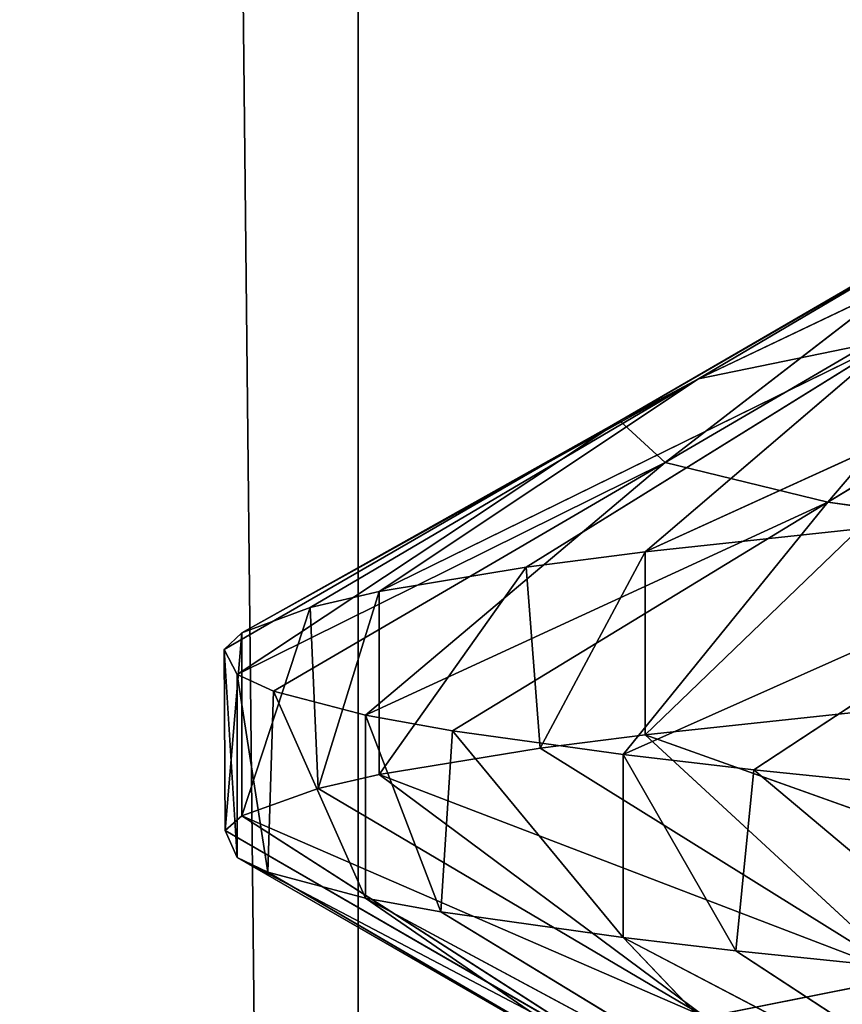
# Model space of a CAD drawing. Extents: x 12 to 103, y 2 to 366.
# Tile 598 of 656: x 55.584 to 56.146, y 252.751 to 253.423. Entities that reach past the tile are written whole.
import ezdxf

# ---------------------------------------------------------------- set-up
doc = ezdxf.new("R2010")
doc.units = 0
doc.header["$LTSCALE"] = 2.54
doc.layers.get('0').update_dxf_attribs({"color": 13, "linetype": 'CONTINUOUS'})

# ---------------------------------------------------------------- blocks, each defined once
blk = doc.blocks.new('SZCZOTKA_DO_WC_EQULA_WISZ_')
at = {"color": 0}
for p, q in [((55.81517, 245.935, 66.1756), (54.56515, 365.435, 65.5575)), ((55.81517, 245.935, 66.1756), (54.56515, 365.435, 65.5575)), ((55.81517, 245.935, 66.1756), (55.81517, 365.435, 66.1756)), ((55.81517, 245.935, 66.1756), (55.81517, 365.435, 66.1756)), ((56.4338, 253.36203, 59.62075), (56.04765, 253.17821, 59.26474)), ((56.4338, 253.36203, 59.62075), (56.04765, 253.17821, 59.26474)), ((55.99403, 253.14951, 58.78723), (56.31289, 253.33446, 59.21099)), ((55.99403, 253.14951, 58.78723), (56.31289, 253.33446, 59.21099)), ((56.04765, 253.17821, 59.26474), (56.31289, 253.33446, 59.21099)), ((56.04765, 253.17821, 59.26474), (56.31289, 253.33446, 59.21099)), ((55.99403, 253.14951, 58.78723), (56.26459, 253.30576, 58.78083)), ((55.99403, 253.14951, 58.78723), (56.26459, 253.30576, 58.78083)), ((56.26459, 253.30576, 58.78083), (56.02483, 253.121, 58.3088)), ((56.26459, 253.30576, 58.78083), (56.02483, 253.121, 58.3088)), ((56.02483, 253.121, 58.3088), (56.29233, 253.27725, 58.34983)), ((56.02483, 253.121, 58.3088), (56.29233, 253.27725, 58.34983)), ((56.13617, 253.09398, 57.85107), (56.29233, 253.27725, 58.34983)), ((56.13617, 253.09398, 57.85107), (56.29233, 253.27725, 58.34983)), ((56.13617, 253.09398, 57.85107), (56.39263, 253.25023, 57.9375)), ((56.13617, 253.09398, 57.85107), (56.39263, 253.25023, 57.9375)), ((56.01133, 253.06, 60.00669), (56.38891, 253.23207, 60.13796)), ((56.01133, 253.06, 60.00669), (56.38891, 253.23207, 60.13796)), ((56.18187, 253.2058, 59.7196), (55.82954, 253.03284, 59.51637)), ((56.18187, 253.2058, 59.7196), (55.82954, 253.03284, 59.51637)), ((55.92994, 253.04953, 59.81845), (56.18187, 253.2058, 59.7196)), ((55.92994, 253.04953, 59.81845), (56.18187, 253.2058, 59.7196)), ((56.01133, 253.06, 60.00669), (56.18187, 253.2058, 59.7196)), ((56.01133, 253.06, 60.00669), (56.18187, 253.2058, 59.7196)), ((56.04765, 253.17821, 59.26474), (56.18187, 253.2058, 59.7196)), ((56.04765, 253.17821, 59.26474), (56.18187, 253.2058, 59.7196)), ((55.73567, 253.00462, 59.00193), (56.04765, 253.17821, 59.26474)), ((55.73567, 253.00462, 59.00193), (56.04765, 253.17821, 59.26474)), ((56.04765, 253.17821, 59.26474), (55.78241, 253.02196, 59.3185)), ((56.04765, 253.17821, 59.26474), (55.78241, 253.02196, 59.3185)), ((56.04765, 253.17821, 59.26474), (55.82954, 253.03284, 59.51637)), ((56.04765, 253.17821, 59.26474), (55.82954, 253.03284, 59.51637)), ((56.04765, 253.17821, 59.26474), (55.99403, 253.14951, 58.78723)), ((56.04765, 253.17821, 59.26474), (55.99403, 253.14951, 58.78723)), ((55.72348, 252.99326, 58.79364), (55.99403, 253.14951, 58.78723)), ((55.72348, 252.99326, 58.79364), (55.99403, 253.14951, 58.78723)), ((55.99403, 253.14951, 58.78723), (55.73255, 252.97618, 58.47901)), ((55.99403, 253.14951, 58.78723), (55.73255, 252.97618, 58.47901)), ((55.73567, 253.00462, 59.00193), (55.99403, 253.14951, 58.78723)), ((55.73567, 253.00462, 59.00193), (55.99403, 253.14951, 58.78723)), ((56.02483, 253.121, 58.3088), (55.99403, 253.14951, 58.78723)), ((56.02483, 253.121, 58.3088), (55.99403, 253.14951, 58.78723)), ((56.02483, 253.121, 58.3088), (55.73255, 252.97618, 58.47901)), ((56.02483, 253.121, 58.3088), (55.73255, 252.97618, 58.47901)), ((56.02483, 253.121, 58.3088), (55.75732, 252.96475, 58.26777)), ((56.02483, 253.121, 58.3088), (55.75732, 252.96475, 58.26777)), ((55.82027, 252.94838, 57.96349), (56.02483, 253.121, 58.3088)), ((55.82027, 252.94838, 57.96349), (56.02483, 253.121, 58.3088)), ((56.02483, 253.121, 58.3088), (56.13617, 253.09398, 57.85107)), ((56.02483, 253.121, 58.3088), (56.13617, 253.09398, 57.85107)), ((55.82027, 252.94838, 57.96349), (56.13617, 253.09398, 57.85107)), ((55.82027, 252.94838, 57.96349), (56.13617, 253.09398, 57.85107)), ((55.8797, 252.93773, 57.76465), (56.13617, 253.09398, 57.85107)), ((55.8797, 252.93773, 57.76465), (56.13617, 253.09398, 57.85107)), ((56.13617, 253.09398, 57.85107), (55.9962, 252.9216, 57.47102)), ((56.13617, 253.09398, 57.85107), (55.9962, 252.9216, 57.47102)), ((56.32338, 253.06738, 57.42149), (56.13617, 253.09398, 57.85107)), ((56.32338, 253.06738, 57.42149), (56.13617, 253.09398, 57.85107)), ((56.15751, 253.07582, 60.2783), (56.01133, 252.935, 60.0067)), ((56.15751, 253.07582, 60.2783), (56.01133, 252.935, 60.0067)), ((56.15751, 253.07582, 60.2783), (56.01133, 253.06, 60.00669)), ((56.15751, 253.07582, 60.2783), (56.01133, 253.06, 60.00669)), ((56.32338, 253.06738, 57.42149), (55.9962, 252.9216, 57.47102)), ((56.32338, 253.06738, 57.42149), (55.9962, 252.9216, 57.47102)), ((56.32338, 253.06738, 57.42149), (56.08547, 252.91113, 57.29247)), ((56.32338, 253.06738, 57.42149), (56.08547, 252.91113, 57.29247)), ((56.01133, 253.06, 60.00669), (55.92994, 253.04953, 59.81845)), ((56.01133, 253.06, 60.00669), (55.92994, 253.04953, 59.81845)), ((56.01133, 253.06, 60.00669), (55.93945, 252.92586, 59.84241)), ((56.01133, 253.06, 60.00669), (55.93945, 252.92586, 59.84241)), ((56.01133, 253.06, 60.00669), (56.01133, 252.935, 60.0067)), ((56.01133, 253.06, 60.00669), (56.01133, 252.935, 60.0067)), ((55.92994, 253.04953, 59.81845), (55.82954, 252.90784, 59.51637)), ((55.92994, 253.04953, 59.81845), (55.82954, 252.90784, 59.51637)), ((55.92994, 253.04953, 59.81845), (55.82954, 253.03284, 59.51637)), ((55.92994, 253.04953, 59.81845), (55.82954, 253.03284, 59.51637)), ((55.92994, 253.04953, 59.81845), (55.93945, 252.92586, 59.84241)), ((55.92994, 253.04953, 59.81845), (55.93945, 252.92586, 59.84241)), ((55.82954, 253.03284, 59.51637), (55.78241, 253.02196, 59.3185)), ((55.82954, 253.03284, 59.51637), (55.78241, 253.02196, 59.3185)), ((55.82954, 253.03284, 59.51637), (55.78775, 252.89838, 59.34428)), ((55.82954, 253.03284, 59.51637), (55.78775, 252.89838, 59.34428)), ((55.82954, 253.03284, 59.51637), (55.82954, 252.90784, 59.51637)), ((55.82954, 253.03284, 59.51637), (55.82954, 252.90784, 59.51637)), ((55.78241, 253.02196, 59.3185), (55.73567, 252.87962, 59.00193)), ((55.78241, 253.02196, 59.3185), (55.73567, 252.87962, 59.00193)), ((55.78241, 253.02196, 59.3185), (55.73567, 253.00462, 59.00193)), ((55.78241, 253.02196, 59.3185), (55.73567, 253.00462, 59.00193)), ((55.78241, 253.02196, 59.3185), (55.78775, 252.89838, 59.34428)), ((55.78241, 253.02196, 59.3185), (55.78775, 252.89838, 59.34428)), ((55.73567, 253.00462, 59.00193), (55.72348, 252.99326, 58.79364)), ((55.73567, 253.00462, 59.00193), (55.72348, 252.99326, 58.79364)), ((55.73567, 253.00462, 59.00193), (55.72422, 252.86971, 58.82011)), ((55.73567, 253.00462, 59.00193), (55.72422, 252.86971, 58.82011)), ((55.73567, 253.00462, 59.00193), (55.73567, 252.87962, 59.00193)), ((55.73567, 253.00462, 59.00193), (55.73567, 252.87962, 59.00193)), ((55.72348, 252.99326, 58.79364), (55.72422, 252.86971, 58.82011)), ((55.72348, 252.99326, 58.79364), (55.72422, 252.86971, 58.82011)), ((55.72348, 252.99326, 58.79364), (55.73255, 252.85118, 58.47901)), ((55.72348, 252.99326, 58.79364), (55.73255, 252.85118, 58.47901)), ((55.72348, 252.99326, 58.79364), (55.73255, 252.97618, 58.47901)), ((55.72348, 252.99326, 58.79364), (55.73255, 252.97618, 58.47901)), ((55.73255, 252.97618, 58.47901), (55.73255, 252.85118, 58.47901)), ((55.73255, 252.97618, 58.47901), (55.73255, 252.85118, 58.47901)), ((55.73255, 252.97618, 58.47901), (55.75346, 252.84116, 58.29371)), ((55.73255, 252.97618, 58.47901), (55.75346, 252.84116, 58.29371)), ((55.73255, 252.97618, 58.47901), (55.75732, 252.96475, 58.26777)), ((55.73255, 252.97618, 58.47901), (55.75732, 252.96475, 58.26777)), ((55.75732, 252.96475, 58.26777), (55.75346, 252.84116, 58.29371)), ((55.75732, 252.96475, 58.26777), (55.75346, 252.84116, 58.29371)), ((55.75732, 252.96475, 58.26777), (55.82028, 252.82338, 57.96349)), ((55.75732, 252.96475, 58.26777), (55.82028, 252.82338, 57.96349)), ((55.75732, 252.96475, 58.26777), (55.82027, 252.94838, 57.96349)), ((55.75732, 252.96475, 58.26777), (55.82027, 252.94838, 57.96349)), ((56.01133, 252.935, 60.0067), (56.17105, 252.95218, 60.30043)), ((56.01133, 252.935, 60.0067), (56.17105, 252.95218, 60.30043)), ((55.82027, 252.94838, 57.96349), (55.82028, 252.82338, 57.96349)), ((55.82027, 252.94838, 57.96349), (55.82028, 252.82338, 57.96349)), ((55.82027, 252.94838, 57.96349), (55.87164, 252.81403, 57.78894)), ((55.82027, 252.94838, 57.96349), (55.87164, 252.81403, 57.78894)), ((55.82027, 252.94838, 57.96349), (55.8797, 252.93773, 57.76465)), ((55.82027, 252.94838, 57.96349), (55.8797, 252.93773, 57.76465)), ((55.8797, 252.93773, 57.76465), (55.87164, 252.81403, 57.78894)), ((55.8797, 252.93773, 57.76465), (55.87164, 252.81403, 57.78894)), ((55.8797, 252.93773, 57.76465), (55.9962, 252.7966, 57.47102)), ((55.8797, 252.93773, 57.76465), (55.9962, 252.7966, 57.47102)), ((55.8797, 252.93773, 57.76465), (55.9962, 252.9216, 57.47102)), ((55.8797, 252.93773, 57.76465), (55.9962, 252.9216, 57.47102)), ((55.93945, 252.92586, 59.84241), (56.01133, 252.935, 60.0067)), ((55.93945, 252.92586, 59.84241), (56.01133, 252.935, 60.0067)), ((56.40124, 252.79593, 60.1581), (56.01133, 252.935, 60.0067)), ((56.01133, 252.935, 60.0067), (56.19053, 252.76962, 59.74139)), ((56.01133, 252.935, 60.0067), (56.19053, 252.76962, 59.74139)), ((56.40124, 252.79593, 60.1581), (56.01133, 252.935, 60.0067)), ((55.82954, 252.90784, 59.51637), (55.93945, 252.92586, 59.84241)), ((55.82954, 252.90784, 59.51637), (55.93945, 252.92586, 59.84241)), ((55.93945, 252.92586, 59.84241), (56.19053, 252.76962, 59.74139)), ((55.93945, 252.92586, 59.84241), (56.19053, 252.76962, 59.74139)), ((55.9962, 252.9216, 57.47102), (55.9962, 252.7966, 57.47102)), ((55.9962, 252.9216, 57.47102), (55.9962, 252.7966, 57.47102)), ((55.9962, 252.9216, 57.47102), (56.07314, 252.78751, 57.31547)), ((55.9962, 252.9216, 57.47102), (56.07314, 252.78751, 57.31547)), ((55.9962, 252.9216, 57.47102), (56.08547, 252.91113, 57.29247)), ((55.9962, 252.9216, 57.47102), (56.08547, 252.91113, 57.29247)), ((56.08547, 252.91113, 57.29247), (56.07314, 252.78751, 57.31547)), ((56.08547, 252.91113, 57.29247), (56.07314, 252.78751, 57.31547)), ((56.08547, 252.91113, 57.29247), (56.25496, 252.76881, 57.0166)), ((56.08547, 252.91113, 57.29247), (56.25496, 252.76881, 57.0166)), ((56.08547, 252.91113, 57.29247), (56.25496, 252.89381, 57.0166)), ((56.08547, 252.91113, 57.29247), (56.25496, 252.89381, 57.0166)), ((55.78775, 252.89838, 59.34428), (55.82954, 252.90784, 59.51637)), ((55.78775, 252.89838, 59.34428), (55.82954, 252.90784, 59.51637)), ((56.19053, 252.76962, 59.74139), (55.82954, 252.90784, 59.51637)), ((55.82954, 252.90784, 59.51637), (56.05251, 252.74213, 59.2882)), ((55.82954, 252.90784, 59.51637), (56.05251, 252.74213, 59.2882)), ((56.19053, 252.76962, 59.74139), (55.82954, 252.90784, 59.51637)), ((55.73567, 252.87962, 59.00193), (55.78775, 252.89838, 59.34428)), ((55.73567, 252.87962, 59.00193), (55.78775, 252.89838, 59.34428)), ((55.78775, 252.89838, 59.34428), (56.05251, 252.74213, 59.2882)), ((55.78775, 252.89838, 59.34428), (56.05251, 252.74213, 59.2882)), ((55.72422, 252.86971, 58.82011), (55.73567, 252.87962, 59.00193)), ((55.72422, 252.86971, 58.82011), (55.73567, 252.87962, 59.00193)), ((56.05251, 252.74213, 59.2882), (55.73567, 252.87962, 59.00193)), ((55.73567, 252.87962, 59.00193), (55.99471, 252.71344, 58.81132)), ((55.73567, 252.87962, 59.00193), (55.99471, 252.71344, 58.81132)), ((56.05251, 252.74213, 59.2882), (55.73567, 252.87962, 59.00193)), ((55.73255, 252.85118, 58.47901), (55.72422, 252.86971, 58.82011)), ((55.72422, 252.86971, 58.82011), (55.99471, 252.71344, 58.81132)), ((55.72422, 252.86971, 58.82011), (55.99471, 252.71344, 58.81132)), ((55.73255, 252.85118, 58.47901), (55.72422, 252.86971, 58.82011)), ((55.75346, 252.84116, 58.29371), (55.73255, 252.85118, 58.47901)), ((55.99471, 252.71344, 58.81132), (55.73255, 252.85118, 58.47901)), ((55.73255, 252.85118, 58.47901), (56.02131, 252.68491, 58.3324)), ((55.73255, 252.85118, 58.47901), (56.02131, 252.68491, 58.3324)), ((55.75346, 252.84116, 58.29371), (55.73255, 252.85118, 58.47901)), ((55.99471, 252.71344, 58.81132), (55.73255, 252.85118, 58.47901)), ((55.82028, 252.82338, 57.96349), (55.75346, 252.84116, 58.29371)), ((55.75346, 252.84116, 58.29371), (56.02131, 252.68491, 58.3324)), ((55.75346, 252.84116, 58.29371), (56.02131, 252.68491, 58.3324)), ((55.82028, 252.82338, 57.96349), (55.75346, 252.84116, 58.29371)), ((55.87164, 252.81403, 57.78894), (55.82028, 252.82338, 57.96349)), ((56.02131, 252.68491, 58.3324), (55.82028, 252.82338, 57.96349)), ((55.82028, 252.82338, 57.96349), (56.12883, 252.65778, 57.87317)), ((55.82028, 252.82338, 57.96349), (56.12883, 252.65778, 57.87317)), ((55.87164, 252.81403, 57.78894), (55.82028, 252.82338, 57.96349)), ((56.02131, 252.68491, 58.3324), (55.82028, 252.82338, 57.96349)), ((55.9962, 252.7966, 57.47102), (55.87164, 252.81403, 57.78894)), ((55.87164, 252.81403, 57.78894), (56.12883, 252.65778, 57.87317)), ((55.87164, 252.81403, 57.78894), (56.12883, 252.65778, 57.87317)), ((55.9962, 252.7966, 57.47102), (55.87164, 252.81403, 57.78894)), ((56.07314, 252.78751, 57.31547), (55.9962, 252.7966, 57.47102)), ((56.12883, 252.65778, 57.87317), (55.9962, 252.7966, 57.47102)), ((55.9962, 252.7966, 57.47102), (56.31215, 252.63127, 57.44241)), ((55.9962, 252.7966, 57.47102), (56.31215, 252.63127, 57.44241)), ((56.07314, 252.78751, 57.31547), (55.9962, 252.7966, 57.47102)), ((56.12883, 252.65778, 57.87317), (55.9962, 252.7966, 57.47102)), ((56.25496, 252.76881, 57.0166), (56.07314, 252.78751, 57.31547)), ((56.07314, 252.78751, 57.31547), (56.31215, 252.63127, 57.44241)), ((56.07314, 252.78751, 57.31547), (56.31215, 252.63127, 57.44241)), ((56.25496, 252.76881, 57.0166), (56.07314, 252.78751, 57.31547)), ((56.05251, 252.74213, 59.2882), (56.19053, 252.76962, 59.74139)), ((56.05251, 252.74213, 59.2882), (56.19053, 252.76962, 59.74139))]:
    blk.add_line(p, q, dxfattribs=at)
mesh = blk.add_polyface(dxfattribs=at)
corners = [(55.81517, 245.935, 66.1756), (54.56515, 365.435, 65.5575), (54.56515, 245.935, 65.5575)]
mesh.append_faces([[corners[k] for k in face] for face in [(0, 1, 2)]], dxfattribs={"color": 0})
mesh = blk.add_polyface(dxfattribs=at)
corners = [(55.81517, 365.435, 66.1756), (54.56515, 365.435, 65.5575), (55.81517, 245.935, 66.1756)]
mesh.append_faces([[corners[k] for k in face] for face in [(0, 1, 2)]], dxfattribs={"color": 0})
mesh = blk.add_polyface(dxfattribs=at)
corners = [(56.15921, 245.935, 51.14445), (54.88222, 245.935, 51.70472), (56.15921, 365.435, 51.14445)]
mesh.append_faces([[corners[k] for k in face] for face in [(0, 1, 2)]], dxfattribs={"color": 0})
mesh = blk.add_polyface(dxfattribs=at)
corners = [(56.15921, 365.435, 51.14445), (54.88222, 245.935, 51.70472), (54.88222, 365.435, 51.70472)]
mesh.append_faces([[corners[k] for k in face] for face in [(0, 1, 2)]], dxfattribs={"color": 0})
mesh = blk.add_polyface(dxfattribs=at)
corners = [(57.15353, 245.935, 66.56725), (55.81517, 365.435, 66.1756), (55.81517, 245.935, 66.1756)]
mesh.append_faces([[corners[k] for k in face] for face in [(0, 1, 2)]], dxfattribs={"color": 0})
mesh = blk.add_polyface(dxfattribs=at)
corners = [(57.15353, 365.435, 66.56725), (55.81517, 365.435, 66.1756), (57.15353, 245.935, 66.56725)]
mesh.append_faces([[corners[k] for k in face] for face in [(0, 1, 2)]], dxfattribs={"color": 0})
mesh = blk.add_polyface(dxfattribs=at)
corners = [(56.18187, 253.2058, 59.7196), (56.4338, 253.36203, 59.62075), (56.04765, 253.17821, 59.26474)]
mesh.append_faces([[corners[k] for k in face] for face in [(0, 1, 2)]], dxfattribs={"color": 0})
mesh = blk.add_polyface(dxfattribs=at)
corners = [(56.4338, 253.36203, 59.62075), (56.31289, 253.33446, 59.21099), (56.04765, 253.17821, 59.26474)]
mesh.append_faces([[corners[k] for k in face] for face in [(0, 1, 2)]], dxfattribs={"color": 0})
mesh = blk.add_polyface(dxfattribs=at)
corners = [(56.31289, 253.33446, 59.21099), (56.26459, 253.30576, 58.78083), (55.99403, 253.14951, 58.78723)]
mesh.append_faces([[corners[k] for k in face] for face in [(0, 1, 2)]], dxfattribs={"color": 0})
mesh = blk.add_polyface(dxfattribs=at)
corners = [(56.04765, 253.17821, 59.26474), (56.31289, 253.33446, 59.21099), (55.99403, 253.14951, 58.78723)]
mesh.append_faces([[corners[k] for k in face] for face in [(0, 1, 2)]], dxfattribs={"color": 0})
mesh = blk.add_polyface(dxfattribs=at)
corners = [(55.99403, 253.14951, 58.78723), (56.26459, 253.30576, 58.78083), (56.02483, 253.121, 58.3088)]
mesh.append_faces([[corners[k] for k in face] for face in [(0, 1, 2)]], dxfattribs={"color": 0})
mesh = blk.add_polyface(dxfattribs=at)
corners = [(56.26459, 253.30576, 58.78083), (56.29233, 253.27725, 58.34983), (56.02483, 253.121, 58.3088)]
mesh.append_faces([[corners[k] for k in face] for face in [(0, 1, 2)]], dxfattribs={"color": 0})
mesh = blk.add_polyface(dxfattribs=at)
corners = [(56.29233, 253.27725, 58.34983), (56.13617, 253.09398, 57.85107), (56.02483, 253.121, 58.3088)]
mesh.append_faces([[corners[k] for k in face] for face in [(0, 1, 2)]], dxfattribs={"color": 0})
mesh = blk.add_polyface(dxfattribs=at)
corners = [(56.29233, 253.27725, 58.34983), (56.39263, 253.25023, 57.9375), (56.13617, 253.09398, 57.85107)]
mesh.append_faces([[corners[k] for k in face] for face in [(0, 1, 2)]], dxfattribs={"color": 0})
mesh = blk.add_polyface(dxfattribs=at)
corners = [(56.39263, 253.25023, 57.9375), (56.32338, 253.06738, 57.42149), (56.13617, 253.09398, 57.85107)]
mesh.append_faces([[corners[k] for k in face] for face in [(0, 1, 2)]], dxfattribs={"color": 0})
mesh = blk.add_polyface(dxfattribs=at)
corners = [(56.38891, 253.23207, 60.13796), (56.18187, 253.2058, 59.7196), (56.01133, 253.06, 60.00669)]
mesh.append_faces([[corners[k] for k in face] for face in [(0, 1, 2)]], dxfattribs={"color": 0})
mesh = blk.add_polyface(dxfattribs=at)
corners = [(56.15751, 253.07582, 60.2783), (56.38891, 253.23207, 60.13796), (56.01133, 253.06, 60.00669)]
mesh.append_faces([[corners[k] for k in face] for face in [(0, 1, 2)]], dxfattribs={"color": 0})
mesh = blk.add_polyface(dxfattribs=at)
corners = [(55.92994, 253.04953, 59.81845), (56.18187, 253.2058, 59.7196), (55.82954, 253.03284, 59.51637)]
mesh.append_faces([[corners[k] for k in face] for face in [(0, 1, 2)]], dxfattribs={"color": 0})
mesh = blk.add_polyface(dxfattribs=at)
corners = [(56.18187, 253.2058, 59.7196), (56.04765, 253.17821, 59.26474), (55.82954, 253.03284, 59.51637)]
mesh.append_faces([[corners[k] for k in face] for face in [(0, 1, 2)]], dxfattribs={"color": 0})
mesh = blk.add_polyface(dxfattribs=at)
corners = [(56.01133, 253.06, 60.00669), (56.18187, 253.2058, 59.7196), (55.92994, 253.04953, 59.81845)]
mesh.append_faces([[corners[k] for k in face] for face in [(0, 1, 2)]], dxfattribs={"color": 0})
mesh = blk.add_polyface(dxfattribs=at)
corners = [(56.04765, 253.17821, 59.26474), (55.99403, 253.14951, 58.78723), (55.73567, 253.00462, 59.00193)]
mesh.append_faces([[corners[k] for k in face] for face in [(0, 1, 2)]], dxfattribs={"color": 0})
mesh = blk.add_polyface(dxfattribs=at)
corners = [(55.78241, 253.02196, 59.3185), (56.04765, 253.17821, 59.26474), (55.73567, 253.00462, 59.00193)]
mesh.append_faces([[corners[k] for k in face] for face in [(0, 1, 2)]], dxfattribs={"color": 0})
mesh = blk.add_polyface(dxfattribs=at)
corners = [(55.82954, 253.03284, 59.51637), (56.04765, 253.17821, 59.26474), (55.78241, 253.02196, 59.3185)]
mesh.append_faces([[corners[k] for k in face] for face in [(0, 1, 2)]], dxfattribs={"color": 0})
mesh = blk.add_polyface(dxfattribs=at)
corners = [(55.72348, 252.99326, 58.79364), (55.99403, 253.14951, 58.78723), (55.73255, 252.97618, 58.47901)]
mesh.append_faces([[corners[k] for k in face] for face in [(0, 1, 2)]], dxfattribs={"color": 0})
mesh = blk.add_polyface(dxfattribs=at)
corners = [(55.73567, 253.00462, 59.00193), (55.99403, 253.14951, 58.78723), (55.72348, 252.99326, 58.79364)]
mesh.append_faces([[corners[k] for k in face] for face in [(0, 1, 2)]], dxfattribs={"color": 0})
mesh = blk.add_polyface(dxfattribs=at)
corners = [(55.99403, 253.14951, 58.78723), (56.02483, 253.121, 58.3088), (55.73255, 252.97618, 58.47901)]
mesh.append_faces([[corners[k] for k in face] for face in [(0, 1, 2)]], dxfattribs={"color": 0})
mesh = blk.add_polyface(dxfattribs=at)
corners = [(55.73255, 252.97618, 58.47901), (56.02483, 253.121, 58.3088), (55.75732, 252.96475, 58.26777)]
mesh.append_faces([[corners[k] for k in face] for face in [(0, 1, 2)]], dxfattribs={"color": 0})
mesh = blk.add_polyface(dxfattribs=at)
corners = [(56.02483, 253.121, 58.3088), (55.82027, 252.94838, 57.96349), (55.75732, 252.96475, 58.26777)]
mesh.append_faces([[corners[k] for k in face] for face in [(0, 1, 2)]], dxfattribs={"color": 0})
mesh = blk.add_polyface(dxfattribs=at)
corners = [(56.02483, 253.121, 58.3088), (56.13617, 253.09398, 57.85107), (55.82027, 252.94838, 57.96349)]
mesh.append_faces([[corners[k] for k in face] for face in [(0, 1, 2)]], dxfattribs={"color": 0})
mesh = blk.add_polyface(dxfattribs=at)
corners = [(55.82027, 252.94838, 57.96349), (56.13617, 253.09398, 57.85107), (55.8797, 252.93773, 57.76465)]
mesh.append_faces([[corners[k] for k in face] for face in [(0, 1, 2)]], dxfattribs={"color": 0})
mesh = blk.add_polyface(dxfattribs=at)
corners = [(56.13617, 253.09398, 57.85107), (55.9962, 252.9216, 57.47102), (55.8797, 252.93773, 57.76465)]
mesh.append_faces([[corners[k] for k in face] for face in [(0, 1, 2)]], dxfattribs={"color": 0})
mesh = blk.add_polyface(dxfattribs=at)
corners = [(56.13617, 253.09398, 57.85107), (56.32338, 253.06738, 57.42149), (55.9962, 252.9216, 57.47102)]
mesh.append_faces([[corners[k] for k in face] for face in [(0, 1, 2)]], dxfattribs={"color": 0})
mesh = blk.add_polyface(dxfattribs=at)
corners = [(56.15751, 253.07582, 60.2783), (56.01133, 252.935, 60.0067), (56.17105, 252.95218, 60.30043)]
mesh.append_faces([[corners[k] for k in face] for face in [(0, 1, 2)]], dxfattribs={"color": 0})
mesh = blk.add_polyface(dxfattribs=at)
corners = [(56.15751, 253.07582, 60.2783), (56.01133, 253.06, 60.00669), (56.01133, 252.935, 60.0067)]
mesh.append_faces([[corners[k] for k in face] for face in [(0, 1, 2)]], dxfattribs={"color": 0})
mesh = blk.add_polyface(dxfattribs=at)
corners = [(55.9962, 252.9216, 57.47102), (56.32338, 253.06738, 57.42149), (56.08547, 252.91113, 57.29247)]
mesh.append_faces([[corners[k] for k in face] for face in [(0, 1, 2)]], dxfattribs={"color": 0})
mesh = blk.add_polyface(dxfattribs=at)
corners = [(56.32338, 253.06738, 57.42149), (56.25496, 252.89381, 57.0166), (56.08547, 252.91113, 57.29247)]
mesh.append_faces([[corners[k] for k in face] for face in [(0, 1, 2)]], dxfattribs={"color": 0})
mesh = blk.add_polyface(dxfattribs=at)
corners = [(56.01133, 253.06, 60.00669), (55.92994, 253.04953, 59.81845), (55.93945, 252.92586, 59.84241)]
mesh.append_faces([[corners[k] for k in face] for face in [(0, 1, 2)]], dxfattribs={"color": 0})
mesh = blk.add_polyface(dxfattribs=at)
corners = [(56.01133, 253.06, 60.00669), (55.93945, 252.92586, 59.84241), (56.01133, 252.935, 60.0067)]
mesh.append_faces([[corners[k] for k in face] for face in [(0, 1, 2)]], dxfattribs={"color": 0})
mesh = blk.add_polyface(dxfattribs=at)
corners = [(55.92994, 253.04953, 59.81845), (55.82954, 252.90784, 59.51637), (55.93945, 252.92586, 59.84241)]
mesh.append_faces([[corners[k] for k in face] for face in [(0, 1, 2)]], dxfattribs={"color": 0})
mesh = blk.add_polyface(dxfattribs=at)
corners = [(55.92994, 253.04953, 59.81845), (55.82954, 253.03284, 59.51637), (55.82954, 252.90784, 59.51637)]
mesh.append_faces([[corners[k] for k in face] for face in [(0, 1, 2)]], dxfattribs={"color": 0})
mesh = blk.add_polyface(dxfattribs=at)
corners = [(55.82954, 253.03284, 59.51637), (55.78241, 253.02196, 59.3185), (55.78775, 252.89838, 59.34428)]
mesh.append_faces([[corners[k] for k in face] for face in [(0, 1, 2)]], dxfattribs={"color": 0})
mesh = blk.add_polyface(dxfattribs=at)
corners = [(55.82954, 253.03284, 59.51637), (55.78775, 252.89838, 59.34428), (55.82954, 252.90784, 59.51637)]
mesh.append_faces([[corners[k] for k in face] for face in [(0, 1, 2)]], dxfattribs={"color": 0})
mesh = blk.add_polyface(dxfattribs=at)
corners = [(55.78241, 253.02196, 59.3185), (55.73567, 252.87962, 59.00193), (55.78775, 252.89838, 59.34428)]
mesh.append_faces([[corners[k] for k in face] for face in [(0, 1, 2)]], dxfattribs={"color": 0})
mesh = blk.add_polyface(dxfattribs=at)
corners = [(55.78241, 253.02196, 59.3185), (55.73567, 253.00462, 59.00193), (55.73567, 252.87962, 59.00193)]
mesh.append_faces([[corners[k] for k in face] for face in [(0, 1, 2)]], dxfattribs={"color": 0})
mesh = blk.add_polyface(dxfattribs=at)
corners = [(55.73567, 253.00462, 59.00193), (55.72348, 252.99326, 58.79364), (55.72422, 252.86971, 58.82011)]
mesh.append_faces([[corners[k] for k in face] for face in [(0, 1, 2)]], dxfattribs={"color": 0})
mesh = blk.add_polyface(dxfattribs=at)
corners = [(55.73567, 253.00462, 59.00193), (55.72422, 252.86971, 58.82011), (55.73567, 252.87962, 59.00193)]
mesh.append_faces([[corners[k] for k in face] for face in [(0, 1, 2)]], dxfattribs={"color": 0})
mesh = blk.add_polyface(dxfattribs=at)
corners = [(55.72348, 252.99326, 58.79364), (55.73255, 252.85118, 58.47901), (55.72422, 252.86971, 58.82011)]
mesh.append_faces([[corners[k] for k in face] for face in [(0, 1, 2)]], dxfattribs={"color": 0})
mesh = blk.add_polyface(dxfattribs=at)
corners = [(55.72348, 252.99326, 58.79364), (55.73255, 252.97618, 58.47901), (55.73255, 252.85118, 58.47901)]
mesh.append_faces([[corners[k] for k in face] for face in [(0, 1, 2)]], dxfattribs={"color": 0})
mesh = blk.add_polyface(dxfattribs=at)
corners = [(55.73255, 252.97618, 58.47901), (55.75346, 252.84116, 58.29371), (55.73255, 252.85118, 58.47901)]
mesh.append_faces([[corners[k] for k in face] for face in [(0, 1, 2)]], dxfattribs={"color": 0})
mesh = blk.add_polyface(dxfattribs=at)
corners = [(55.73255, 252.97618, 58.47901), (55.75732, 252.96475, 58.26777), (55.75346, 252.84116, 58.29371)]
mesh.append_faces([[corners[k] for k in face] for face in [(0, 1, 2)]], dxfattribs={"color": 0})
mesh = blk.add_polyface(dxfattribs=at)
corners = [(55.75732, 252.96475, 58.26777), (55.82028, 252.82338, 57.96349), (55.75346, 252.84116, 58.29371)]
mesh.append_faces([[corners[k] for k in face] for face in [(0, 1, 2)]], dxfattribs={"color": 0})
mesh = blk.add_polyface(dxfattribs=at)
corners = [(55.75732, 252.96475, 58.26777), (55.82027, 252.94838, 57.96349), (55.82028, 252.82338, 57.96349)]
mesh.append_faces([[corners[k] for k in face] for face in [(0, 1, 2)]], dxfattribs={"color": 0})
mesh = blk.add_polyface(dxfattribs=at)
corners = [(56.17105, 252.95218, 60.30043), (56.01133, 252.935, 60.0067), (56.40124, 252.79593, 60.1581)]
mesh.append_faces([[corners[k] for k in face] for face in [(0, 1, 2)]], dxfattribs={"color": 0})
mesh = blk.add_polyface(dxfattribs=at)
corners = [(55.82027, 252.94838, 57.96349), (55.87164, 252.81403, 57.78894), (55.82028, 252.82338, 57.96349)]
mesh.append_faces([[corners[k] for k in face] for face in [(0, 1, 2)]], dxfattribs={"color": 0})
mesh = blk.add_polyface(dxfattribs=at)
corners = [(55.82027, 252.94838, 57.96349), (55.8797, 252.93773, 57.76465), (55.87164, 252.81403, 57.78894)]
mesh.append_faces([[corners[k] for k in face] for face in [(0, 1, 2)]], dxfattribs={"color": 0})
mesh = blk.add_polyface(dxfattribs=at)
corners = [(55.8797, 252.93773, 57.76465), (55.9962, 252.7966, 57.47102), (55.87164, 252.81403, 57.78894)]
mesh.append_faces([[corners[k] for k in face] for face in [(0, 1, 2)]], dxfattribs={"color": 0})
mesh = blk.add_polyface(dxfattribs=at)
corners = [(55.8797, 252.93773, 57.76465), (55.9962, 252.9216, 57.47102), (55.9962, 252.7966, 57.47102)]
mesh.append_faces([[corners[k] for k in face] for face in [(0, 1, 2)]], dxfattribs={"color": 0})
mesh = blk.add_polyface(dxfattribs=at)
corners = [(56.01133, 252.935, 60.0067), (55.93945, 252.92586, 59.84241), (56.19053, 252.76962, 59.74139)]
mesh.append_faces([[corners[k] for k in face] for face in [(0, 1, 2)]], dxfattribs={"color": 0})
mesh = blk.add_polyface(dxfattribs=at)
corners = [(56.40124, 252.79593, 60.1581), (56.01133, 252.935, 60.0067), (56.19053, 252.76962, 59.74139)]
mesh.append_faces([[corners[k] for k in face] for face in [(0, 1, 2)]], dxfattribs={"color": 0})
mesh = blk.add_polyface(dxfattribs=at)
corners = [(55.93945, 252.92586, 59.84241), (55.82954, 252.90784, 59.51637), (56.19053, 252.76962, 59.74139)]
mesh.append_faces([[corners[k] for k in face] for face in [(0, 1, 2)]], dxfattribs={"color": 0})
mesh = blk.add_polyface(dxfattribs=at)
corners = [(55.9962, 252.9216, 57.47102), (56.07314, 252.78751, 57.31547), (55.9962, 252.7966, 57.47102)]
mesh.append_faces([[corners[k] for k in face] for face in [(0, 1, 2)]], dxfattribs={"color": 0})
mesh = blk.add_polyface(dxfattribs=at)
corners = [(55.9962, 252.9216, 57.47102), (56.08547, 252.91113, 57.29247), (56.07314, 252.78751, 57.31547)]
mesh.append_faces([[corners[k] for k in face] for face in [(0, 1, 2)]], dxfattribs={"color": 0})
mesh = blk.add_polyface(dxfattribs=at)
corners = [(56.08547, 252.91113, 57.29247), (56.25496, 252.76881, 57.0166), (56.07314, 252.78751, 57.31547)]
mesh.append_faces([[corners[k] for k in face] for face in [(0, 1, 2)]], dxfattribs={"color": 0})
mesh = blk.add_polyface(dxfattribs=at)
corners = [(56.08547, 252.91113, 57.29247), (56.25496, 252.89381, 57.0166), (56.25496, 252.76881, 57.0166)]
mesh.append_faces([[corners[k] for k in face] for face in [(0, 1, 2)]], dxfattribs={"color": 0})
mesh = blk.add_polyface(dxfattribs=at)
corners = [(55.82954, 252.90784, 59.51637), (55.78775, 252.89838, 59.34428), (56.05251, 252.74213, 59.2882)]
mesh.append_faces([[corners[k] for k in face] for face in [(0, 1, 2)]], dxfattribs={"color": 0})
mesh = blk.add_polyface(dxfattribs=at)
corners = [(56.19053, 252.76962, 59.74139), (55.82954, 252.90784, 59.51637), (56.05251, 252.74213, 59.2882)]
mesh.append_faces([[corners[k] for k in face] for face in [(0, 1, 2)]], dxfattribs={"color": 0})
mesh = blk.add_polyface(dxfattribs=at)
corners = [(55.78775, 252.89838, 59.34428), (55.73567, 252.87962, 59.00193), (56.05251, 252.74213, 59.2882)]
mesh.append_faces([[corners[k] for k in face] for face in [(0, 1, 2)]], dxfattribs={"color": 0})
mesh = blk.add_polyface(dxfattribs=at)
corners = [(55.73567, 252.87962, 59.00193), (55.72422, 252.86971, 58.82011), (55.99471, 252.71344, 58.81132)]
mesh.append_faces([[corners[k] for k in face] for face in [(0, 1, 2)]], dxfattribs={"color": 0})
mesh = blk.add_polyface(dxfattribs=at)
corners = [(56.05251, 252.74213, 59.2882), (55.73567, 252.87962, 59.00193), (55.99471, 252.71344, 58.81132)]
mesh.append_faces([[corners[k] for k in face] for face in [(0, 1, 2)]], dxfattribs={"color": 0})
mesh = blk.add_polyface(dxfattribs=at)
corners = [(55.72422, 252.86971, 58.82011), (55.73255, 252.85118, 58.47901), (55.99471, 252.71344, 58.81132)]
mesh.append_faces([[corners[k] for k in face] for face in [(0, 1, 2)]], dxfattribs={"color": 0})
mesh = blk.add_polyface(dxfattribs=at)
corners = [(55.99471, 252.71344, 58.81132), (55.73255, 252.85118, 58.47901), (56.02131, 252.68491, 58.3324)]
mesh.append_faces([[corners[k] for k in face] for face in [(0, 1, 2)]], dxfattribs={"color": 0})
mesh = blk.add_polyface(dxfattribs=at)
corners = [(55.73255, 252.85118, 58.47901), (55.75346, 252.84116, 58.29371), (56.02131, 252.68491, 58.3324)]
mesh.append_faces([[corners[k] for k in face] for face in [(0, 1, 2)]], dxfattribs={"color": 0})
mesh = blk.add_polyface(dxfattribs=at)
corners = [(56.02131, 252.68491, 58.3324), (55.75346, 252.84116, 58.29371), (55.82028, 252.82338, 57.96349)]
mesh.append_faces([[corners[k] for k in face] for face in [(0, 1, 2)]], dxfattribs={"color": 0})
mesh = blk.add_polyface(dxfattribs=at)
corners = [(56.02131, 252.68491, 58.3324), (55.82028, 252.82338, 57.96349), (56.12883, 252.65778, 57.87317)]
mesh.append_faces([[corners[k] for k in face] for face in [(0, 1, 2)]], dxfattribs={"color": 0})
mesh = blk.add_polyface(dxfattribs=at)
corners = [(55.82028, 252.82338, 57.96349), (55.87164, 252.81403, 57.78894), (56.12883, 252.65778, 57.87317)]
mesh.append_faces([[corners[k] for k in face] for face in [(0, 1, 2)]], dxfattribs={"color": 0})
mesh = blk.add_polyface(dxfattribs=at)
corners = [(56.12883, 252.65778, 57.87317), (55.87164, 252.81403, 57.78894), (55.9962, 252.7966, 57.47102)]
mesh.append_faces([[corners[k] for k in face] for face in [(0, 1, 2)]], dxfattribs={"color": 0})
mesh = blk.add_polyface(dxfattribs=at)
corners = [(56.12883, 252.65778, 57.87317), (55.9962, 252.7966, 57.47102), (56.31215, 252.63127, 57.44241)]
mesh.append_faces([[corners[k] for k in face] for face in [(0, 1, 2)]], dxfattribs={"color": 0})
mesh = blk.add_polyface(dxfattribs=at)
corners = [(55.9962, 252.7966, 57.47102), (56.07314, 252.78751, 57.31547), (56.31215, 252.63127, 57.44241)]
mesh.append_faces([[corners[k] for k in face] for face in [(0, 1, 2)]], dxfattribs={"color": 0})
mesh = blk.add_polyface(dxfattribs=at)
corners = [(56.31215, 252.63127, 57.44241), (56.07314, 252.78751, 57.31547), (56.25496, 252.76881, 57.0166)]
mesh.append_faces([[corners[k] for k in face] for face in [(0, 1, 2)]], dxfattribs={"color": 0})
mesh = blk.add_polyface(dxfattribs=at)
corners = [(56.19053, 252.76962, 59.74139), (56.05251, 252.74213, 59.2882), (56.31727, 252.58588, 59.23212)]
mesh.append_faces([[corners[k] for k in face] for face in [(0, 1, 2)]], dxfattribs={"color": 0})

msp = doc.modelspace()

# ---------------------------------------------------------------- block references
at = {"color": 0}
msp.add_blockref('SZCZOTKA_DO_WC_EQULA_WISZ_', (0, 0), dxfattribs=at)

doc.saveas('drawing.dxf')
